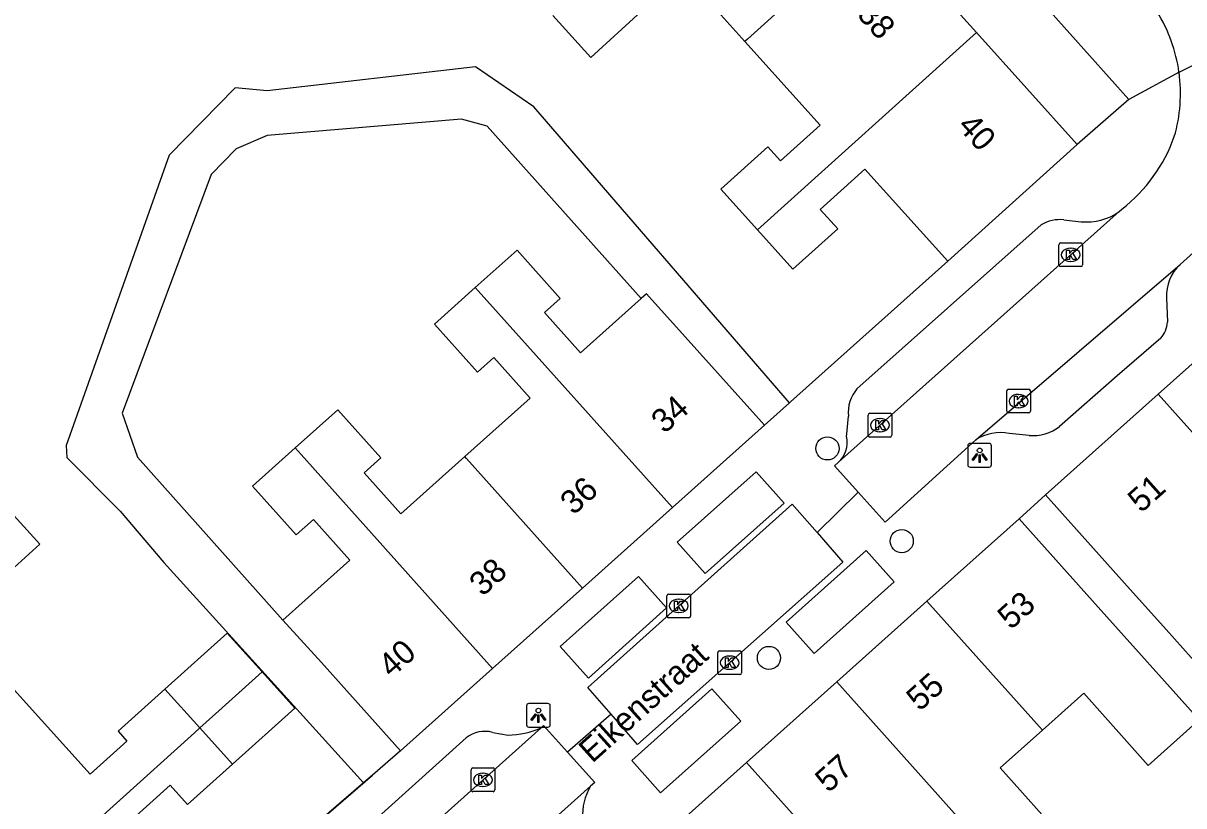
# Model space of a CAD drawing. Extents: x 158352 to 159489, y 383828 to 384597.
# Drawn here: x 159096.19 to 159145.13, y 384216.51 to 384249.51 of the extents above; entities that cross this region are included whole.
import ezdxf

# ---------------------------------------------------------------- set-up
doc = ezdxf.new("R2010")
doc.units = 0
for name, color, linetype in [('IMGEO_Boom', 7, 'Continuous'), ('IMGEO_Kolk', 7, 'Continuous'), ('IMGEO_Lichtpunt', 7, 'Continuous'), ('IMGEO_Muur', 7, 'Continuous'), ('IMGEO_Openbare_ruimte_label', 7, 'Continuous'), ('IMGEO_Pand', 7, 'Continuous'), ('IMGEO_Pand_nummerreeks', 7, 'Continuous'), ('IMGEO_Rijbaan_lokaal_open', 7, 'Continuous'), ('IMGEO_Voetpad_open', 7, 'Continuous')]:
    doc.layers.add(name, color=color, linetype=linetype)

msp = doc.modelspace()

# ---------------------------------------------------------------- linework, layer by layer
at = {"layer": 'IMGEO_Boom'}
for centre in [(159130.101, 384231.581), (159133.233, 384227.67), (159127.634, 384222.744)]:
    msp.add_circle(centre, 0.489, dxfattribs=at)
at = {"layer": 'IMGEO_Kolk'}
for p, q in [((159139.858, 384239.32), (159139.858, 384240.172)), ((159139.933, 384240.246), (159140.785, 384240.246)), ((159140.346, 384240.026), (159140.371, 384240.026)), ((159140.859, 384240.172), (159140.859, 384239.32)), ((159140.369, 384239.466), (159140.344, 384239.466)), ((159140.785, 384239.246), (159139.933, 384239.246)), ((159137.66, 384233.151), (159137.66, 384234.003)), ((159137.735, 384234.077), (159138.587, 384234.077)), ((159138.661, 384234.003), (159138.661, 384233.151)), ((159138.148, 384233.857), (159138.173, 384233.857)), ((159131.889, 384233.06), (159132.741, 384233.06)), ((159138.587, 384233.077), (159137.735, 384233.077)), ((159138.171, 384233.297), (159138.146, 384233.297)), ((159131.814, 384232.134), (159131.814, 384232.986)), ((159132.302, 384232.84), (159132.327, 384232.84)), ((159132.815, 384232.986), (159132.815, 384232.134)), ((159132.741, 384232.06), (159131.889, 384232.06)), ((159132.325, 384232.28), (159132.3, 384232.28)), ((159123.33, 384224.512), (159123.33, 384225.364)), ((159123.405, 384225.438), (159124.257, 384225.438)), ((159123.818, 384225.218), (159123.843, 384225.218)), ((159124.331, 384225.364), (159124.331, 384224.512)), ((159124.257, 384224.438), (159123.405, 384224.438)), ((159123.841, 384224.658), (159123.816, 384224.658)), ((159125.477, 384222.117), (159125.477, 384222.969)), ((159125.552, 384223.043), (159126.404, 384223.043)), ((159125.965, 384222.823), (159125.99, 384222.823)), ((159126.478, 384222.969), (159126.478, 384222.117)), ((159125.988, 384222.263), (159125.963, 384222.263)), ((159126.404, 384222.043), (159125.552, 384222.043)), ((159115.074, 384217.178), (159115.074, 384218.03)), ((159115.149, 384218.104), (159116.001, 384218.104)), ((159115.562, 384217.884), (159115.587, 384217.884)), ((159116.075, 384218.03), (159116.075, 384217.178)), ((159116.001, 384217.104), (159115.149, 384217.104)), ((159115.585, 384217.324), (159115.56, 384217.324))]:
    msp.add_line(p, q, dxfattribs=at)
for points in [[(159139.858, 384239.32), (159139.858, 384240.172)], [(159139.933, 384240.246), (159140.785, 384240.246)], [(159140.179, 384239.946), (159140.302, 384239.946), (159140.302, 384239.795), (159140.432, 384239.946), (159140.596, 384239.946), (159140.45, 384239.795), (159140.603, 384239.546), (159140.451, 384239.546), (159140.366, 384239.71), (159140.302, 384239.643), (159140.302, 384239.546), (159140.179, 384239.546), (159140.179, 384239.946)], [(159140.859, 384240.172), (159140.859, 384239.32)], [(159140.785, 384239.246), (159139.933, 384239.246)], [(159137.66, 384233.151), (159137.66, 384234.003)], [(159137.735, 384234.077), (159138.587, 384234.077)], [(159138.661, 384234.003), (159138.661, 384233.151)], [(159137.981, 384233.777), (159138.104, 384233.777), (159138.104, 384233.626), (159138.234, 384233.777), (159138.398, 384233.777), (159138.252, 384233.626), (159138.405, 384233.377), (159138.253, 384233.377), (159138.168, 384233.541), (159138.104, 384233.474), (159138.104, 384233.377), (159137.981, 384233.377), (159137.981, 384233.777)], [(159131.889, 384233.06), (159132.741, 384233.06)], [(159138.587, 384233.077), (159137.735, 384233.077)], [(159131.814, 384232.134), (159131.814, 384232.986)], [(159132.135, 384232.76), (159132.258, 384232.76), (159132.258, 384232.609), (159132.388, 384232.76), (159132.552, 384232.76), (159132.406, 384232.609), (159132.559, 384232.36), (159132.407, 384232.36), (159132.322, 384232.524), (159132.258, 384232.457), (159132.258, 384232.36), (159132.135, 384232.36), (159132.135, 384232.76)], [(159132.815, 384232.986), (159132.815, 384232.134)], [(159132.741, 384232.06), (159131.889, 384232.06)], [(159123.33, 384224.512), (159123.33, 384225.364)], [(159123.405, 384225.438), (159124.257, 384225.438)], [(159124.331, 384225.364), (159124.331, 384224.512)], [(159123.651, 384225.138), (159123.774, 384225.138), (159123.774, 384224.987), (159123.904, 384225.138), (159124.068, 384225.138), (159123.922, 384224.987), (159124.075, 384224.738), (159123.923, 384224.738), (159123.838, 384224.902), (159123.774, 384224.835), (159123.774, 384224.738), (159123.651, 384224.738), (159123.651, 384225.138)], [(159124.257, 384224.438), (159123.405, 384224.438)], [(159125.477, 384222.117), (159125.477, 384222.969)], [(159125.552, 384223.043), (159126.404, 384223.043)], [(159125.798, 384222.743), (159125.921, 384222.743), (159125.921, 384222.592), (159126.051, 384222.743), (159126.215, 384222.743), (159126.069, 384222.592), (159126.222, 384222.343), (159126.07, 384222.343), (159125.985, 384222.507), (159125.921, 384222.44), (159125.921, 384222.343), (159125.798, 384222.343), (159125.798, 384222.743)], [(159126.478, 384222.969), (159126.478, 384222.117)], [(159126.404, 384222.043), (159125.552, 384222.043)], [(159115.074, 384217.178), (159115.074, 384218.03)], [(159115.149, 384218.104), (159116.001, 384218.104)], [(159116.075, 384218.03), (159116.075, 384217.178)], [(159115.395, 384217.804), (159115.518, 384217.804), (159115.518, 384217.653), (159115.648, 384217.804), (159115.812, 384217.804), (159115.666, 384217.653), (159115.819, 384217.404), (159115.667, 384217.404), (159115.582, 384217.568), (159115.518, 384217.501), (159115.518, 384217.404), (159115.395, 384217.404), (159115.395, 384217.804)], [(159116.001, 384217.104), (159115.149, 384217.104)]]:
    msp.add_lwpolyline(points, dxfattribs=at)
for centre, start, end in [((159139.935, 384240.17), 91.552, 178.448), ((159139.935, 384240.17), 91.552, 178.448), ((159140.783, 384240.17), 1.552, 88.448), ((159140.783, 384240.17), 1.552, 88.448), ((159139.935, 384239.322), 181.552, 268.448), ((159139.935, 384239.322), 181.552, 268.448), ((159140.783, 384239.322), 271.552, 358.448), ((159140.783, 384239.322), 271.552, 358.448), ((159137.737, 384234.001), 91.552, 178.448), ((159137.737, 384234.001), 91.552, 178.448), ((159138.585, 384234.001), 1.552, 88.448), ((159138.585, 384234.001), 1.552, 88.448), ((159131.891, 384232.984), 91.552, 178.448), ((159131.891, 384232.984), 91.552, 178.448), ((159132.739, 384232.984), 1.552, 88.448), ((159132.739, 384232.984), 1.552, 88.448), ((159137.737, 384233.153), 181.552, 268.448), ((159137.737, 384233.153), 181.552, 268.448), ((159138.585, 384233.153), 271.552, 358.448), ((159138.585, 384233.153), 271.552, 358.448), ((159131.891, 384232.136), 181.552, 268.448), ((159131.891, 384232.136), 181.552, 268.448), ((159132.739, 384232.136), 271.552, 358.448), ((159132.739, 384232.136), 271.552, 358.448), ((159123.407, 384225.362), 91.552, 178.448), ((159123.407, 384225.362), 91.552, 178.448), ((159124.255, 384225.362), 1.552, 88.448), ((159124.255, 384225.362), 1.552, 88.448), ((159123.407, 384224.514), 181.552, 268.448), ((159123.407, 384224.514), 181.552, 268.448), ((159124.255, 384224.514), 271.552, 358.448), ((159124.255, 384224.514), 271.552, 358.448), ((159125.554, 384222.967), 91.552, 178.448), ((159125.554, 384222.967), 91.552, 178.448), ((159126.402, 384222.967), 1.552, 88.448), ((159126.402, 384222.967), 1.552, 88.448), ((159125.554, 384222.119), 181.552, 268.448), ((159125.554, 384222.119), 181.552, 268.448), ((159126.402, 384222.119), 271.552, 358.448), ((159126.402, 384222.119), 271.552, 358.448), ((159115.151, 384218.028), 91.552, 178.448), ((159115.151, 384218.028), 91.552, 178.448), ((159115.999, 384218.028), 1.552, 88.448), ((159115.999, 384218.028), 1.552, 88.448), ((159115.151, 384217.18), 181.552, 268.448), ((159115.151, 384217.18), 181.552, 268.448), ((159115.999, 384217.18), 271.552, 358.448), ((159115.999, 384217.18), 271.552, 358.448)]:
    msp.add_arc(centre, 0.0765, start, end, dxfattribs=at)
for centre, major_axis, ratio, start_param, end_param in [((159140.345, 384239.746), (-0.387, 0.002), 0.722429, 4.712389, 7.853982), ((159140.37, 384239.746), (-0.39, 0.002), 0.717154, 1.570796, 4.712389), ((159138.147, 384233.577), (-0.387, 0.002), 0.722429, 4.712389, 7.853982), ((159138.172, 384233.577), (-0.39, 0.002), 0.717154, 1.570796, 4.712389), ((159132.301, 384232.56), (-0.387, 0.002), 0.722429, 4.712389, 7.853982), ((159132.326, 384232.56), (-0.39, 0.002), 0.717154, 1.570796, 4.712389), ((159123.817, 384224.938), (-0.387, 0.002), 0.722429, 4.712389, 7.853982), ((159123.842, 384224.938), (-0.39, 0.002), 0.717154, 1.570796, 4.712389), ((159125.964, 384222.543), (-0.387, 0.002), 0.722429, 4.712389, 7.853982), ((159125.989, 384222.543), (-0.39, 0.002), 0.717154, 1.570796, 4.712389), ((159115.561, 384217.604), (-0.387, 0.002), 0.722429, 4.712389, 7.853982), ((159115.586, 384217.604), (-0.39, 0.002), 0.717154, 1.570796, 4.712389)]:
    msp.add_ellipse(centre, major_axis=major_axis, ratio=ratio, start_param=start_param, end_param=end_param, dxfattribs=at)
at = {"layer": 'IMGEO_Lichtpunt'}
for p, q in [((159136.02, 384231.696), (159136.02, 384230.889)), ((159136.02, 384231.696), (159136.02, 384230.889)), ((159136.922, 384231.791), (159136.114, 384231.791)), ((159136.922, 384231.791), (159136.114, 384231.791)), ((159137.016, 384230.889), (159137.016, 384231.696)), ((159137.016, 384230.889), (159137.016, 384231.696)), ((159136.114, 384230.795), (159136.922, 384230.795)), ((159136.114, 384230.795), (159136.922, 384230.795)), ((159118.316, 384220.822), (159117.508, 384220.822)), ((159118.316, 384220.822), (159117.508, 384220.822)), ((159117.414, 384220.727), (159117.414, 384219.92)), ((159117.414, 384220.727), (159117.414, 384219.92)), ((159118.41, 384219.92), (159118.41, 384220.727)), ((159118.41, 384219.92), (159118.41, 384220.727)), ((159117.508, 384219.826), (159118.316, 384219.826)), ((159117.508, 384219.826), (159118.316, 384219.826))]:
    msp.add_line(p, q, dxfattribs=at)
for points in [[(159136.394, 384231.36), (159136.433, 384231.332), (159136.245, 384231.07), (159136.207, 384231.097), (159136.394, 384231.36)], [(159136.496, 384231.312), (159136.543, 384231.312), (159136.543, 384230.99), (159136.496, 384230.99), (159136.496, 384231.312)], [(159136.606, 384231.332), (159136.644, 384231.359), (159136.831, 384231.097), (159136.792, 384231.069), (159136.606, 384231.332)], [(159117.788, 384220.391), (159117.827, 384220.363), (159117.639, 384220.101), (159117.601, 384220.128), (159117.788, 384220.391)], [(159117.89, 384220.343), (159117.937, 384220.343), (159117.937, 384220.021), (159117.89, 384220.021), (159117.89, 384220.343)], [(159118, 384220.363), (159118.038, 384220.39), (159118.225, 384220.128), (159118.186, 384220.1), (159118, 384220.363)]]:
    msp.add_lwpolyline(points, dxfattribs=at)
for centre in [(159136.519, 384231.494), (159117.913, 384220.525)]:
    msp.add_circle(centre, 0.0994, dxfattribs=at)
for centre, start, end in [((159136.114, 384231.696), 90, 180), ((159136.114, 384231.696), 90, 180), ((159136.922, 384231.696), 0, 90), ((159136.922, 384231.696), 0, 90), ((159136.114, 384230.889), 180, 270), ((159136.114, 384230.889), 180, 270), ((159136.922, 384230.889), 270, 0), ((159136.922, 384230.889), 270, 360), ((159117.508, 384220.727), 90, 180), ((159117.508, 384220.727), 90, 180), ((159118.316, 384220.727), 0, 90), ((159118.316, 384220.727), 0, 90), ((159117.508, 384219.92), 180, 270), ((159117.508, 384219.92), 180, 270), ((159118.316, 384219.92), 270, 0), ((159118.316, 384219.92), 270, 360)]:
    msp.add_arc(centre, 0.0946, start, end, dxfattribs=at)
at = {"layer": 'IMGEO_Muur'}
for points in [[(159128.546, 384233.544), (159135.176, 384239.477)], [(159104.017, 384211.845), (159110.913, 384217.799)]]:
    msp.add_lwpolyline(points, dxfattribs=at)
at = {"layer": 'IMGEO_Pand'}
for points in [[(159132.201, 384253.758), (159128.028, 384250), (159126.732, 384248.833), (159126.623, 384248.735)], [(159136.379, 384249.121), (159135.587, 384250), (159132.201, 384253.758)], [(159118.527, 384249.843), (159120.123, 384248.071), (159122.24, 384250), (159121.71, 384250.696), (159123.446, 384252.261), (159125.483, 384250), (159126.623, 384248.735)], [(159126.623, 384248.735), (159129.796, 384245.212), (159128.128, 384243.71), (159127.594, 384244.302), (159125.608, 384242.513), (159127.146, 384240.805)], [(159127.146, 384240.805), (159136.379, 384249.121)], [(159140.636, 384244.396), (159136.379, 384249.121)], [(159140.636, 384244.396), (159135.176, 384239.477)], [(159127.146, 384240.805), (159128.646, 384239.139), (159130.533, 384240.839), (159129.796, 384241.656), (159131.683, 384243.356), (159135.176, 384239.477)], [(159115.254, 384238.369), (159117.013, 384239.943), (159118.837, 384237.906), (159118.173, 384237.312), (159119.693, 384235.614), (159122.252, 384237.903)], [(159114.811, 384231.234), (159117.57, 384233.704), (159116.037, 384235.417), (159115.346, 384234.798), (159113.53, 384236.826), (159115.254, 384238.369)], [(159115.254, 384238.369), (159115.376, 384238.232), (159123.563, 384229.085)], [(159127.443, 384232.557), (159124.108, 384236.283), (159122.476, 384238.103), (159122.252, 384237.903)], [(159147.4, 384236.869), (159144.048, 384233.873)], [(159139.295, 384229.623), (159144.048, 384233.873)], [(159144.048, 384233.873), (159149.007, 384228.327), (159149.128, 384228.191), (159150.537, 384226.614)], [(159107.655, 384231.601), (159109.451, 384233.208), (159111.269, 384231.178), (159110.57, 384230.553), (159112.118, 384228.824), (159114.811, 384231.234)], [(159127.443, 384232.557), (159123.563, 384229.085)], [(159107.138, 384224.337), (159109.963, 384226.87), (159108.429, 384228.584), (159107.699, 384227.93), (159105.855, 384229.99), (159107.655, 384231.601)], [(159107.655, 384231.601), (159107.908, 384231.318), (159115.981, 384222.298)], [(159119.772, 384225.691), (159114.882, 384231.155), (159114.811, 384231.234)], [(159145.787, 384222.365), (159144.377, 384223.941), (159142.628, 384225.896), (159139.295, 384229.623)], [(159095.938, 384221.264), (159092.662, 384224.901), (159094.283, 384226.361), (159094.862, 384225.718), (159096.888, 384227.543), (159095.404, 384229.19)], [(159123.563, 384229.085), (159119.772, 384225.691)], [(159134.295, 384225.137), (159138.187, 384228.616)], [(159138.187, 384228.616), (159141.519, 384224.889), (159145.771, 384220.133)], [(159119.772, 384225.691), (159115.981, 384222.298)], [(159130.493, 384221.738), (159134.295, 384225.137)], [(159134.295, 384225.137), (159139.162, 384219.693)], [(159107.138, 384224.337), (159108.767, 384222.551), (159112.101, 384218.825)], [(159106.26, 384222.157), (159104.793, 384223.788), (159102.167, 384221.426)], [(159115.981, 384222.298), (159112.101, 384218.825)], [(159103.636, 384219.793), (159104.435, 384220.513), (159106.26, 384222.157)], [(159105.013, 384218.262), (159107.637, 384220.626), (159106.26, 384222.157)], [(159102.167, 384221.426), (159100.192, 384219.651), (159100.566, 384219.236), (159099.02, 384217.843), (159095.938, 384221.264)], [(159103.636, 384219.793), (159102.167, 384221.426)], [(159126.693, 384218.339), (159130.493, 384221.738)], [(159138.069, 384213.264), (159137.95, 384213.398), (159130.493, 384221.738)], [(159145.771, 384220.133), (159143.624, 384218.214), (159140.907, 384221.253), (159139.162, 384219.693)], [(159103.636, 384219.793), (159103.406, 384219.585), (159094.809, 384211.839), (159094.607, 384211.657)], [(159105.013, 384218.262), (159103.636, 384219.793)], [(159139.162, 384219.693), (159137.389, 384218.107), (159140.097, 384215.077), (159138.069, 384213.264)], [(159122.802, 384214.861), (159126.693, 384218.339)], [(159131.59, 384212.86), (159131.513, 384212.947), (159126.693, 384218.339)], [(159104.017, 384211.845), (159100.534, 384215.712), (159102.388, 384217.38), (159103.124, 384216.563), (159105.013, 384218.262)]]:
    msp.add_lwpolyline(points, dxfattribs=at)
at = {"layer": 'IMGEO_Rijbaan_lokaal_open'}
for points in [[(159157.205, 384250.343), (159153.327, 384246.849), (159144.971, 384239.34)], [(159144.924, 384247.442), (159150.079, 384250.026)], [(159142.397, 384241.565), (159130.564, 384230.994)], [(159142.397, 384241.565), (159142.517, 384241.672)], [(159136.356, 384231.941), (159144.971, 384239.34)], [(159136.356, 384231.941), (159132.529, 384228.47), (159131.4, 384229.732)], [(159131.4, 384229.732), (159130.401, 384230.849), (159130.564, 384230.994)], [(159120.978, 384220.377), (159119.996, 384221.5), (159128.62, 384229.227), (159129.662, 384228.031)], [(159129.662, 384228.031), (159130.748, 384226.785), (159122.098, 384219.096), (159120.978, 384220.377)], [(159118.024, 384219.8), (159118.126, 384219.891), (159119.135, 384218.771)], [(159101.537, 384205.017), (159118.024, 384219.8)], [(159119.135, 384218.771), (159120.292, 384217.487), (159120.117, 384217.33)], [(159120.117, 384217.33), (159103.74, 384202.663)]]:
    msp.add_lwpolyline(points, dxfattribs=at)
for centre, radius, start, end in [((159138.443, 384246.553), 6.541, 7.8069, 31.7956), ((159138.444, 384246.55), 6.541, 343.8492, 7.8414), ((159138.362, 384247.002), 6.758, 307.9349, 340.3542)]:
    msp.add_arc(centre, radius, start, end, dxfattribs=at)
at = {"layer": 'IMGEO_Voetpad_open'}
for points in [[(159129.062, 384261.628), (159139.492, 384250), (159142.814, 384246.297)], [(159128.504, 384233.506), (159117.72, 384245.99), (159115.26, 384247.674), (159106.48, 384246.664), (159105.132, 384246.782), (159102.351, 384243.952), (159097.997, 384231.707), (159098.031, 384231.202), (159100.272, 384228.928), (159102.126, 384226.772), (159106.782, 384221.62), (159110.532, 384217.47)], [(159144.924, 384247.442), (159142.814, 384246.297)], [(159142.814, 384246.297), (159140.636, 384244.396)], [(159122.252, 384237.903), (159115.747, 384245.177), (159114.668, 384245.464), (159106.478, 384244.773), (159105.164, 384244.217), (159104.119, 384243.139), (159100.365, 384233.061), (159101.011, 384231.218), (159107.138, 384224.337)], [(159131.346, 384234.096), (159139.115, 384241.005)], [(159140.068, 384241.22), (159140.792, 384241.142)], [(159135.176, 384239.477), (159128.546, 384233.544), (159128.504, 384233.506)], [(159144.397, 384237.924), (159144.434, 384236.911)], [(159144.153, 384236.231), (159142.323, 384234.642), (159139.889, 384232.507)], [(159128.504, 384233.506), (159127.443, 384232.557)], [(159130.911, 384232.052), (159130.989, 384232.941)], [(159138.606, 384232.128), (159137.768, 384232.206)], [(159123.769, 384227.621), (159127.09, 384230.597), (159128.272, 384229.277), (159124.951, 384226.302), (159123.769, 384227.621)], [(159131.4, 384229.732), (159129.662, 384228.031)], [(159138.187, 384228.616), (159139.295, 384229.623)], [(159128.36, 384224.252), (159131.733, 384227.274), (159132.919, 384225.951), (159129.546, 384222.929), (159128.36, 384224.252)], [(159118.834, 384223.223), (159122.132, 384226.177), (159123.32, 384224.851), (159120.023, 384221.897), (159118.834, 384223.223)], [(159121.848, 384218.412), (159125.223, 384221.436), (159126.442, 384220.076), (159123.067, 384217.052), (159121.848, 384218.412)], [(159120.978, 384220.377), (159119.135, 384218.771)], [(159102.482, 384208.219), (159114.867, 384219.376)], [(159115.985, 384219.603), (159116.632, 384219.488)], [(159112.101, 384218.825), (159110.913, 384217.799), (159110.532, 384217.47)], [(159110.532, 384217.47), (159104.017, 384211.845)]]:
    msp.add_lwpolyline(points, dxfattribs=at)
for centre, radius, start, end in [((159141.034, 384243.479), 2.349, 264.077, 305.4523), ((159139.909, 384239.705), 1.524, 84.0137, 121.4128), ((159146.177, 384238.027), 1.783, 132.561, 183.307), ((159143.368, 384236.953), 1.066, 317.3686, 357.7271), ((159132.445, 384233.124), 1.467, 138.4914, 187.1568), ((159129.796, 384231.832), 1.137, 312.524, 11.1593), ((159137.382, 384230.369), 1.877, 78.1293, 123.1296), ((159138.761, 384233.965), 1.844, 265.1847, 307.7298), ((159115.648, 384218.395), 1.254, 74.4317, 128.5231), ((159116.592, 384222.929), 3.441, 270.6708, 294.5959), ((159121.97, 384216.161), 2.191, 147.7549, 185.1616)]:
    msp.add_arc(centre, radius, start, end, dxfattribs=at)

# ---------------------------------------------------------------- texts
at = {"layer": 'IMGEO_Openbare_ruimte_label'}
msp.add_text('Eikenstraat', height=1, rotation=42, dxfattribs=at).set_placement((159120.182, 384218.275))
at = {"layer": 'IMGEO_Pand_nummerreeks'}
for s, rotation, p in [('38', 312.0125, (159131.302, 384249.857)), ('40', 312.0166, (159135.545, 384245.145)), ('34', 41.8316, (159123.23, 384232.167)), ('36', 41.8304, (159119.394, 384228.734)), ('51', 41.7973, (159143.326, 384228.827)), ('38', 41.8304, (159115.56, 384225.303)), ('53', 41.7984, (159137.834, 384223.901)), ('40', 41.8304, (159111.725, 384221.87)), ('55', 41.7984, (159133.988, 384220.462)), ('57', 41.7984, (159130.141, 384217.023))]:
    msp.add_text(s, height=1, rotation=rotation, dxfattribs=at).set_placement(p)

doc.saveas('drawing.dxf')
